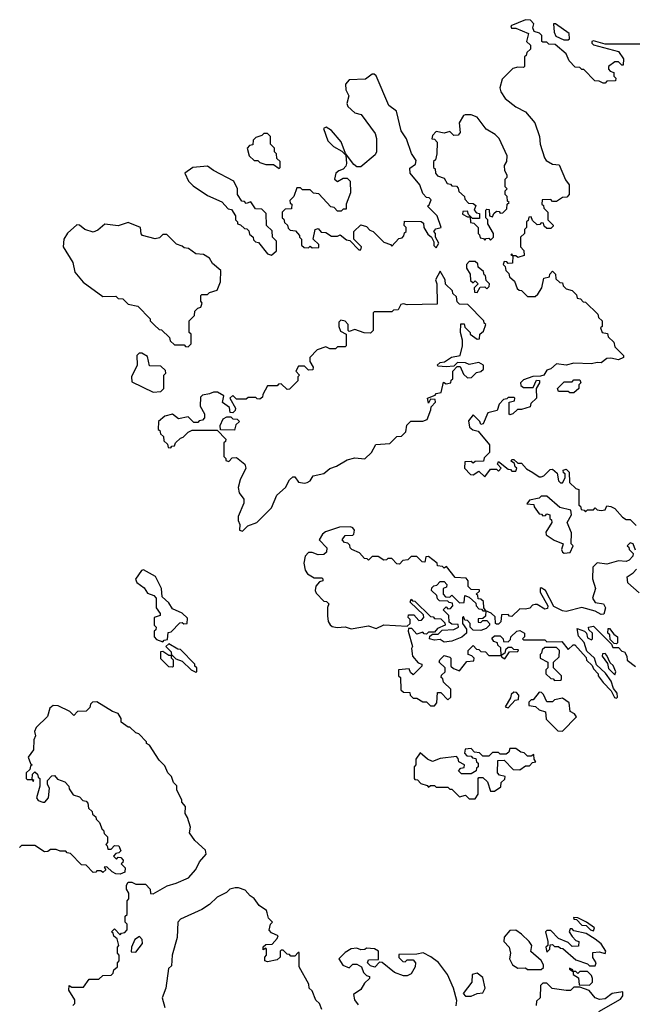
# Model space of a CAD drawing. Extents: x 2769579 to 2883812, y 684207 to 828660.
# Tile 452 of 505: x 2822556 to 2825721, y 820401 to 825477. Entities that reach past the tile are written whole.
import ezdxf

# ---------------------------------------------------------------- set-up
doc = ezdxf.new("R2010")
doc.units = 0

msp = doc.modelspace()

# ---------------------------------------------------------------- linework, layer by layer
at = {"layer": '0CON02XD'}
for points in [[(2825755, 825350.6), (2825575, 825351.2), (2825515, 825368), (2825507.5, 825365), (2825506.7, 825355), (2825515, 825346.7), (2825645, 825312.5), (2825670, 825275), (2825668.3, 825241.7), (2825661.7, 825241.7), (2825645, 825260), (2825625, 825260), (2825592.5, 825235), (2825592.5, 825222.5), (2825601.7, 825211.7), (2825620, 825205), (2825620, 825185), (2825630, 825175), (2825628.3, 825161.7), (2825585, 825160), (2825575, 825150), (2825565, 825150), (2825545, 825160), (2825521.7, 825161.7), (2825465, 825220), (2825455, 825220), (2825445, 825230), (2825421.7, 825231.7), (2825390, 825265), (2825375, 825300), (2825318.3, 825348.3), (2825285, 825350), (2825275, 825360), (2825255, 825360), (2825250, 825365), (2825250, 825395), (2825237, 825407), (2825210, 825415), (2825202.5, 825435), (2825207.5, 825455), (2825190, 825475), (2825165, 825476.7), (2825090, 825445), (2825093, 825433), (2825115, 825432.5), (2825180, 825405), (2825170, 825365), (2825190, 825345), (2825190, 825325), (2825171.7, 825308.3), (2825168.3, 825291.7), (2825160, 825285), (2825160, 825235), (2825155, 825230), (2825125, 825232.5), (2825100, 825225), (2825045, 825170), (2825032.5, 825125), (2825037.5, 825105), (2825060.7, 825070.7), (2825115, 825027.5), (2825165, 825002.5), (2825212.5, 824945), (2825236.7, 824875), (2825240, 824835), (2825262.5, 824765), (2825270.7, 824750.7), (2825305, 824732.5), (2825338.3, 824728.3), (2825371.7, 824651.7), (2825390, 824625), (2825390, 824575), (2825378.3, 824561.7), (2825355, 824560), (2825325, 824540), (2825305, 824540), (2825295, 824550), (2825251.7, 824548.3), (2825250, 824525), (2825258.3, 824518.3), (2825260, 824505), (2825280, 824485), (2825280, 824445), (2825308.3, 824418.3), (2825308.3, 824411.7), (2825295, 824400), (2825275, 824400), (2825261.7, 824411.7), (2825258.3, 824428.3), (2825245, 824430), (2825238.3, 824421.7), (2825225, 824420), (2825201.7, 824441.7), (2825195, 824460), (2825181.7, 824458.3), (2825178.3, 824441.7), (2825170, 824435), (2825170, 824405), (2825160, 824395), (2825160, 824375), (2825140, 824355), (2825140, 824305), (2825157, 824287), (2825158.3, 824261.7), (2825125, 824250), (2825115, 824260), (2825100, 824260), (2825095, 824270), (2825090, 824265), (2825100, 824260), (2825098.3, 824221.7), (2825075, 824220), (2825068.3, 824228.3), (2825055, 824230), (2825050, 824215), (2825060, 824205), (2825063, 824183), (2825078.3, 824168.3), (2825081.7, 824151.7), (2825108.3, 824128.3), (2825121.7, 824091.7), (2825131.7, 824081.7), (2825145, 824080), (2825175, 824050), (2825215, 824050), (2825228.3, 824061.7), (2825250, 824095), (2825260, 824145), (2825288.3, 824151.7), (2825290, 824165), (2825305, 824180), (2825320, 824165), (2825321.7, 824141.7), (2825341.7, 824121.7), (2825355, 824120), (2825360, 824105), (2825375, 824090), (2825405, 824080), (2825428.3, 824058.3), (2825431.7, 824041.7), (2825448.3, 824038.3), (2825461.7, 824021.7), (2825475, 824020), (2825538.3, 823958.3), (2825541.7, 823941.7), (2825560, 823925), (2825560, 823895), (2825552.5, 823887.5), (2825560, 823865), (2825588.3, 823858.3), (2825591.7, 823841.7), (2825620, 823815), (2825625, 823790), (2825670, 823745), (2825670, 823735), (2825645, 823723.3), (2825605, 823732.5), (2825585, 823730), (2825555, 823707.5), (2825535, 823710), (2825505, 823702.5), (2825415, 823706.7), (2825375, 823696.7), (2825325, 823702.5), (2825295, 823677.5), (2825275, 823670), (2825260, 823645), (2825241.7, 823638.3), (2825203, 823637), (2825155, 823620), (2825140, 823605), (2825141.7, 823591.7), (2825155, 823580), (2825205, 823580), (2825221.7, 823618.3), (2825237, 823617), (2825237.5, 823605), (2825220, 823575), (2825222.5, 823525), (2825191.7, 823498.3), (2825188.3, 823481.7), (2825145, 823467.5), (2825123, 823467), (2825100, 823445), (2825085, 823440), (2825080, 823445), (2825080, 823505), (2825108.3, 823511.7), (2825110, 823525), (2825105, 823530), (2825075, 823530), (2825068.3, 823521.7), (2825051.7, 823518.3), (2825030, 823495), (2825018.3, 823461.7), (2824970, 823450), (2824947, 823393), (2824935, 823390), (2824930, 823405), (2824895, 823440), (2824870.7, 823409.3), (2824877, 823377), (2824893, 823363), (2824920, 823355), (2824980, 823285), (2824980, 823245), (2824951.7, 823218.3), (2824948.3, 823201.7), (2824905, 823200), (2824895, 823190), (2824885, 823200), (2824851.7, 823198.3), (2824850, 823165), (2824881.7, 823131.7), (2824895, 823130), (2824925, 823150), (2824955, 823120), (2824985, 823160), (2825015, 823160), (2825025, 823150), (2825040, 823165), (2825020, 823185), (2825025, 823200), (2825075, 823160), (2825088.3, 823158.3), (2825095, 823150), (2825115, 823150), (2825120, 823165), (2825111.7, 823171.7), (2825108.3, 823188.3), (2825091.7, 823201.7), (2825095, 823210), (2825105, 823210), (2825125, 823190), (2825145, 823190), (2825170.7, 823160.7), (2825203.3, 823143.3)], [(2825385, 825372.5), (2825391.7, 825378.3), (2825390, 825405), (2825320, 825455), (2825310, 825455), (2825312.5, 825412.5), (2825321.7, 825391.7), (2825363, 825373), (2825385, 825372.5)], [(2824315, 824290), (2824320, 824305), (2824280, 824345), (2824280, 824385), (2824315, 824420), (2824345, 824410), (2824361.7, 824391.7), (2824380, 824385), (2824435, 824330), (2824468.3, 824318.3), (2824475, 824310), (2824511.7, 824348.3), (2824528.3, 824351.7), (2824538.3, 824361.7), (2824541.7, 824378.3), (2824550, 824385), (2824550, 824405), (2824540, 824415), (2824541.7, 824438.3), (2824627, 824437), (2824638.3, 824428.3), (2824640, 824405), (2824660.7, 824370.7), (2824680, 824355), (2824691.7, 824331.7), (2824693, 824313), (2824705, 824300), (2824717.5, 824325), (2824700, 824355), (2824700, 824375), (2824692.5, 824385), (2824701.7, 824398.3), (2824730, 824405), (2824710, 824465), (2824660, 824515), (2824668.3, 824521.7), (2824678.3, 824548.3), (2824668.3, 824558.3), (2824655, 824560), (2824635, 824580), (2824620, 824625), (2824570, 824685), (2824568.3, 824711.7), (2824598.3, 824731.7), (2824601.7, 824751.7), (2824577.3, 824787.3), (2824551.7, 824861.7), (2824524.1, 824904.1), (2824498.9, 825005), (2824460, 825035), (2824395, 825186.7), (2824385, 825196.7), (2824375, 825196.7), (2824340, 825170), (2824255, 825165.8), (2824236.7, 825145), (2824238.8, 825115), (2824253.3, 825085), (2824243.3, 825045), (2824249.3, 825029.3), (2824285, 824996.2), (2824318.1, 824988.1), (2824390, 824890), (2824396.7, 824865), (2824396.7, 824795), (2824389.4, 824780.6), (2824315, 824718.6), (2824295, 824717.5), (2824279.4, 824729.4), (2824237, 824787), (2824215, 824847.5), (2824165, 824906), (2824137, 824923), (2824122.5, 824915), (2824145, 824852.5), (2824175, 824823.3), (2824218.3, 824798.3), (2824238.3, 824778.3), (2824242, 824735), (2824237.7, 824722.3), (2824225, 824706.7), (2824201.7, 824698.3), (2824187.5, 824685), (2824180, 824655), (2824195, 824642.5), (2824225, 824660), (2824245, 824660), (2824260, 824645), (2824262.5, 824585), (2824240, 824525), (2824240, 824500), (2824225, 824500), (2824215, 824490), (2824195, 824490), (2824178.3, 824508.3), (2824161.7, 824511.7), (2824098.3, 824578.3), (2824071.7, 824581.7), (2824055, 824600), (2824015, 824600), (2824005, 824610), (2823985, 824610), (2823970, 824565), (2823950, 824545), (2823951.7, 824531.7), (2823960, 824525), (2823958.3, 824501.7), (2823925, 824500), (2823910, 824485), (2823910, 824455), (2823918.3, 824448.3), (2823921.7, 824431.7), (2823938.3, 824418.3), (2823941.7, 824401.7), (2823951.7, 824391.7), (2823978.3, 824388.3), (2824000, 824365), (2824000, 824355), (2824010, 824345), (2824010, 824315), (2824023, 824303), (2824045, 824300), (2824055, 824310), (2824065, 824300), (2824098.3, 824301.7), (2824098.3, 824318.3), (2824070, 824345), (2824080, 824395), (2824095, 824400), (2824111.7, 824381.7), (2824135, 824380), (2824165, 824360), (2824195, 824360), (2824208.3, 824368.3), (2824241.7, 824341.7), (2824258.3, 824338.3), (2824305, 824290), (2824315, 824290)], [(2824985, 824340), (2825000, 824355), (2825000, 824375), (2824970, 824425), (2824970, 824445), (2824960, 824455), (2824960, 824495), (2824965, 824500), (2824978.3, 824498.3), (2824980, 824465), (2824995, 824460), (2825001.7, 824478.3), (2825015, 824490), (2825028.3, 824488.3), (2825035, 824480), (2825048.3, 824481.7), (2825068.3, 824501.7), (2825070, 824525), (2825080, 824535), (2825071.7, 824541.7), (2825070, 824565), (2825060, 824575), (2825060, 824595), (2825070, 824605), (2825060, 824615), (2825060, 824655), (2825070, 824665), (2825070, 824675), (2825058.3, 824698.3), (2825056.7, 824725), (2825068.8, 824745), (2825071.2, 824775), (2825028.8, 824865), (2825008.8, 824885), (2824962.9, 824912.9), (2824915, 824973.8), (2824885, 824985.8), (2824853.9, 824986.1), (2824845, 824982.5), (2824822.5, 824945), (2824827.5, 824895), (2824818.3, 824881.7), (2824795, 824880), (2824775, 824900), (2824745, 824892.5), (2824705, 824900), (2824685, 824880), (2824681.7, 824861.7), (2824695, 824860), (2824710, 824845), (2824707.5, 824785), (2824700, 824755), (2824690, 824745), (2824690, 824715), (2824698.3, 824708.3), (2824700, 824685), (2824711.7, 824671.7), (2824745, 824660), (2824761.7, 824631.7), (2824778.3, 824628.3), (2824785, 824620), (2824808.3, 824618.3), (2824818.3, 824608.3), (2824821.7, 824591.7), (2824850, 824565), (2824851.7, 824551.7), (2824871.7, 824531.7), (2824895, 824530), (2824908.3, 824518.3), (2824900, 824495), (2824911.7, 824481.7), (2824928.3, 824478.3), (2824928.3, 824451.7), (2824891.7, 824451.7), (2824871.7, 824471.7), (2824865, 824490), (2824841.7, 824488.3), (2824840, 824475), (2824865, 824460), (2824880, 824460), (2824881.7, 824431.7), (2824898.3, 824428.3), (2824920, 824405), (2824920, 824375), (2824928.3, 824368.3), (2824931.7, 824351.7), (2824948.3, 824348.3), (2824955, 824340), (2824961.7, 824348.3), (2824975, 824350), (2824985, 824340)], [(2823895, 824710), (2823900, 824715), (2823900, 824745), (2823881.7, 824761.7), (2823880, 824785), (2823870, 824795), (2823870, 824815), (2823850, 824835), (2823850, 824875), (2823835, 824890), (2823815, 824890), (2823805, 824880), (2823775, 824870), (2823760, 824855), (2823758.3, 824831.7), (2823741.7, 824828.3), (2823730, 824815), (2823740, 824775), (2823765, 824750), (2823785, 824750), (2823795, 824740), (2823825, 824730), (2823865, 824730), (2823895, 824710)], [(2823855, 824262.5), (2823880, 824285), (2823880, 824335), (2823860, 824355), (2823858.3, 824388.3), (2823830, 824415), (2823828.3, 824478.3), (2823805, 824500), (2823771.7, 824501.7), (2823748.3, 824538.3), (2823725, 824530), (2823715, 824540), (2823701.7, 824541.7), (2823680, 824575), (2823680, 824605), (2823660, 824645), (2823555, 824700), (2823525, 824722), (2823450, 824715), (2823407.5, 824685), (2823427.5, 824645), (2823450.7, 824620.7), (2823525, 824571.2), (2823598.3, 824538.3), (2823631.7, 824501.7), (2823648.3, 824498.3), (2823670, 824465), (2823670, 824445), (2823680, 824435), (2823680, 824425), (2823695, 824420), (2823715, 824400), (2823728.3, 824398.3), (2823738.3, 824388.3), (2823741.7, 824371.7), (2823760, 824355), (2823761.7, 824341.7), (2823771.7, 824331.7), (2823788.3, 824328.3), (2823835, 824270), (2823855, 824262.5)], [(2823425, 823790), (2823440, 823805), (2823440, 823855), (2823430, 823865), (2823430, 823925), (2823458.3, 823951.7), (2823460, 823975), (2823475, 823990), (2823490, 823995), (2823497.5, 824015), (2823490, 824025), (2823490, 824055), (2823495, 824060), (2823525, 824060), (2823535, 824070), (2823575, 824082.5), (2823592, 824125), (2823594.2, 824184.2), (2823550.7, 824220.7), (2823535, 824246.7), (2823505, 824266.7), (2823465, 824270), (2823427, 824297), (2823405, 824300), (2823395, 824310), (2823365, 824320), (2823315, 824370), (2823295, 824370), (2823277, 824353), (2823255, 824346.7), (2823190, 824365), (2823183.3, 824373.3), (2823180, 824405), (2823115, 824432), (2823065, 824413.3), (2822995, 824423.3), (2822958.8, 824391.2), (2822935, 824382), (2822892.5, 824395), (2822865, 824416.7), (2822850.7, 824419.3), (2822803, 824377), (2822784, 824345), (2822780, 824305), (2822830, 824225), (2822840, 824175), (2822883.6, 824123.6), (2822985, 824050), (2823051.7, 824051.7), (2823065, 824040), (2823088.3, 824038.3), (2823115, 824010), (2823165, 824000), (2823230, 823935), (2823230, 823925), (2823251.7, 823901.7), (2823275, 823880), (2823288.3, 823878.3), (2823328.3, 823838.3), (2823331.7, 823821.7), (2823355, 823800), (2823405, 823800), (2823411.7, 823791.7), (2823425, 823790)], [(2824915, 824070), (2824931.7, 824098.3), (2824955, 824100), (2824965, 824090), (2824978.3, 824101.7), (2824980, 824115), (2824961.7, 824131.7), (2824958.3, 824158.3), (2824951.7, 824161.7), (2824948.3, 824178.3), (2824921.7, 824201.7), (2824918.3, 824218.3), (2824905, 824230), (2824875, 824230), (2824860, 824215), (2824860, 824195), (2824880, 824165), (2824881.7, 824131.7), (2824895, 824120), (2824905, 824130), (2824920, 824115), (2824900, 824095), (2824901.7, 824071.7), (2824915, 824070)], [(2823705, 822840), (2823733, 822867), (2823780, 822885), (2823855, 822960), (2823882.5, 823025), (2823926.7, 823065), (2823947.5, 823105), (2823965, 823120), (2823975, 823120), (2823995, 823093.3), (2824025, 823087.5), (2824039.3, 823090.7), (2824055, 823100), (2824070, 823125), (2824125, 823137.5), (2824156.4, 823163.6), (2824190, 823175), (2824245, 823207.5), (2824285, 823217.5), (2824337, 823213), (2824370, 823245), (2824393, 823287), (2824465, 823292.5), (2824501.7, 823328.3), (2824525, 823330), (2824547, 823353), (2824553, 823387), (2824573, 823407), (2824635, 823406.7), (2824657.5, 823415), (2824677.5, 823465), (2824678.3, 823481.7), (2824700, 823505), (2824698.3, 823518.3), (2824675, 823520), (2824665, 823500), (2824660, 823525), (2824698.3, 823541.7), (2824705, 823550), (2824730, 823555), (2824741.7, 823608.3), (2824755, 823600), (2824780, 823605), (2824781.7, 823618.3), (2824790, 823625), (2824790, 823665), (2824811.7, 823688.3), (2824828.3, 823688.3), (2824845, 823650), (2824865, 823630), (2824887, 823633), (2824911.7, 823658.3), (2824935, 823662.5), (2824947.5, 823675), (2824947.5, 823695), (2824925, 823708.8), (2824875, 823700), (2824855, 823707.5), (2824815, 823710), (2824795, 823690), (2824755, 823687.5), (2824715, 823690), (2824710, 823695), (2824725, 823710), (2824747, 823713), (2824783, 823737), (2824827.5, 823745), (2824840, 823795), (2824840, 823825), (2824830, 823865), (2824831.7, 823908.3), (2824848.3, 823908.3), (2824851.7, 823891.7), (2824880, 823865), (2824880, 823855), (2824915, 823830), (2824928.3, 823831.7), (2824930, 823855), (2824948.3, 823871.7), (2824960, 823905), (2824951.7, 823911.7), (2824950, 823925), (2824868.3, 824008.3), (2824825, 824010), (2824811.7, 824021.7), (2824808.3, 824048.3), (2824790, 824065), (2824788.3, 824078.3), (2824753, 824113), (2824750, 824135), (2824725, 824180), (2824700, 824135), (2824707.5, 824115), (2824710, 824010), (2824555, 824007.5), (2824535, 824012.5), (2824521.7, 824008.3), (2824508.3, 823981.7), (2824485, 823980), (2824475, 823970), (2824385, 823970), (2824380, 823965), (2824380, 823875), (2824365, 823860), (2824333, 823863), (2824285, 823880), (2824255, 823870), (2824250, 823875), (2824250, 823905), (2824235, 823922.5), (2824213, 823927), (2824202.5, 823917.5), (2824202.5, 823895), (2824211.7, 823871.7), (2824240, 823855), (2824240, 823795), (2824235, 823790), (2824195, 823790), (2824185, 823780), (2824155, 823780), (2824135, 823790), (2824090, 823775), (2824053.3, 823735), (2824052.5, 823715), (2824070, 823685), (2824068.3, 823671.7), (2824045, 823670), (2824025, 823690), (2823995, 823690), (2823980, 823665), (2824000, 823645), (2823990, 823635), (2823990, 823615), (2823948.3, 823571.7), (2823935, 823570), (2823905, 823600), (2823891.7, 823598.3), (2823885, 823590), (2823835, 823590), (2823810, 823545), (2823808.3, 823531.7), (2823795, 823520), (2823781.7, 823521.7), (2823775, 823530), (2823735, 823530), (2823725, 823520), (2823675, 823520), (2823655, 823540), (2823640, 823525), (2823670, 823475), (2823668.3, 823461.7), (2823655, 823450), (2823641.7, 823451.7), (2823638.3, 823478.3), (2823603, 823503), (2823608.3, 823538.3), (2823577, 823557), (2823555, 823557.5), (2823535, 823547.5), (2823498.3, 823541.7), (2823488.3, 823531.7), (2823487.5, 823485), (2823510, 823445), (2823510, 823425), (2823498.3, 823411.7), (2823481.7, 823408.3), (2823475, 823400), (2823455, 823400), (2823425, 823430), (2823375, 823420), (2823345, 823442.5), (2823305, 823432.5), (2823272.5, 823405), (2823270, 823365), (2823278.3, 823358.3), (2823281.7, 823341.7), (2823298.3, 823328.3), (2823300, 823305), (2823318.3, 823288.3), (2823321.7, 823271.7), (2823335, 823270), (2823341.7, 823278.3), (2823355, 823280), (2823360, 823295), (2823385, 823320), (2823400, 823325), (2823425, 823350), (2823445, 823360), (2823575, 823360), (2823620, 823315), (2823618.3, 823301.7), (2823610, 823295), (2823610, 823225), (2823620, 823215), (2823620, 823205), (2823635, 823200), (2823651.7, 823218.3), (2823675, 823220), (2823717.5, 823185), (2823722.5, 823165), (2823693.8, 823105), (2823683.3, 823065), (2823688.3, 823038.3), (2823712.5, 823005), (2823712.5, 822985), (2823682.5, 822915), (2823683.3, 822895), (2823692.5, 822875), (2823690, 822845), (2823705, 822840)], [(2823245, 823557.5), (2823285, 823560), (2823300, 823575), (2823300, 823645), (2823310, 823655), (2823308.3, 823668.3), (2823285, 823690), (2823225, 823692.5), (2823215, 823740), (2823187, 823757), (2823173, 823757), (2823160, 823745), (2823162.5, 823695), (2823132.5, 823635), (2823135, 823610), (2823245, 823557.5)], [(2825415, 823552.5), (2825393, 823553), (2825385, 823560), (2825335, 823560), (2825330, 823575), (2825365, 823610), (2825405, 823610), (2825415, 823620), (2825445, 823620), (2825450, 823605), (2825440, 823595), (2825440, 823575), (2825415, 823552.5)], [(2823665, 823360), (2823591.7, 823361.7), (2823590, 823385), (2823605, 823420), (2823625, 823430), (2823645, 823430), (2823655, 823420), (2823678.3, 823418.3), (2823690, 823405), (2823671.7, 823388.3), (2823665, 823360)], [(2825203.3, 823143.3), (2825235, 823120), (2825245, 823120), (2825260, 823125), (2825291.7, 823158.3), (2825305, 823160), (2825328.3, 823138.3), (2825335, 823100), (2825345, 823090), (2825355, 823090), (2825370, 823115), (2825370, 823135), (2825361.7, 823141.7), (2825360, 823155), (2825375, 823160), (2825390, 823145), (2825391.7, 823091.7), (2825425, 823060), (2825440, 823055), (2825440, 822975), (2825448.3, 822968.3), (2825451.7, 822951.7), (2825468.3, 822948.3), (2825475, 822940), (2825485, 822950), (2825515, 822950), (2825525, 822960), (2825535, 822950), (2825555, 822947.5), (2825575, 822950), (2825585, 822970), (2825605, 822967.5), (2825625, 822957.5), (2825665, 822912.5), (2825685, 822900), (2825705, 822900), (2825735, 822870)], [(2825365, 822727.5), (2825395, 822730), (2825410, 822765), (2825400, 822775), (2825401.7, 822831.7), (2825380, 822885), (2825402.5, 822925), (2825398.3, 822948.3), (2825341.7, 822961.7), (2825275, 823020), (2825245, 823020), (2825235, 823010), (2825185, 823000), (2825171.7, 822981.7), (2825208.3, 822978.3), (2825210, 822965), (2825235, 822930), (2825248.3, 822928.3), (2825255, 822920), (2825268.3, 822921.7), (2825275, 822930), (2825290, 822925), (2825290, 822905), (2825298.3, 822898.3), (2825300, 822885), (2825270, 822835), (2825271.7, 822821.7), (2825313, 822793), (2825360, 822775), (2825350, 822745), (2825355, 822732.5), (2825365, 822727.5)], [(2825731.7, 822741.7), (2825720, 822775), (2825705, 822780), (2825690, 822765), (2825698.3, 822758.3), (2825700, 822745), (2825720, 822725), (2825718.3, 822711.7), (2825699.3, 822690.7), (2825685, 822683.3), (2825645, 822686.7), (2825585, 822670), (2825535, 822677.5), (2825512.5, 822655), (2825510, 822595), (2825526.7, 822545), (2825510, 822495), (2825525, 822472.5), (2825567.5, 822465), (2825577.5, 822445), (2825568.3, 822411.7), (2825555, 822410), (2825525, 822427.5), (2825455, 822446.2), (2825375, 822426.2), (2825355, 822430), (2825311.7, 822451.7), (2825267.5, 822535), (2825245, 822547.5), (2825240, 822545), (2825240, 822525), (2825280, 822455), (2825278.3, 822441.7), (2825265, 822437.5), (2825225, 822462.5), (2825215, 822462.5), (2825201.7, 822458.3), (2825187, 822443), (2825165, 822437.5), (2825135, 822440), (2825095, 822400), (2825081.7, 822401.7), (2825075, 822410), (2825041.7, 822408.3), (2825037, 822373), (2825025, 822360), (2825015, 822360), (2825010, 822365), (2825008.3, 822398.3), (2824988.3, 822418.3), (2824960, 822430), (2824950, 822445), (2824948.3, 822478.3), (2824935, 822490), (2824921.7, 822491.7), (2824918.3, 822508.3), (2824910, 822515), (2824928.3, 822531.7), (2824928.3, 822538.3), (2824885, 822540), (2824870, 822555), (2824870, 822585), (2824858.3, 822598.3), (2824801.7, 822601.7), (2824758.3, 822658.3), (2824745, 822650), (2824737.5, 822657.5), (2824711.7, 822661.7), (2824710, 822675), (2824665, 822710), (2824651.7, 822708.3), (2824645, 822680), (2824631.7, 822681.7), (2824605, 822710), (2824575, 822710), (2824558.3, 822691.7), (2824531.7, 822688.3), (2824515, 822670), (2824501.7, 822671.7), (2824475, 822700), (2824455, 822700), (2824448.3, 822691.7), (2824435, 822690), (2824405, 822710), (2824375, 822710), (2824355, 822690), (2824348.3, 822698.3), (2824335, 822700), (2824308.3, 822728.3), (2824270, 822745), (2824260, 822755), (2824258.3, 822768.3), (2824248.3, 822778.3), (2824231.7, 822781.7), (2824220, 822795), (2824235, 822817.5), (2824275, 822820), (2824280, 822825), (2824282.5, 822845), (2824275, 822857.5), (2824263, 822863), (2824205, 822861.2), (2824134, 822836), (2824117.5, 822825), (2824100, 822795), (2824140, 822755), (2824138.3, 822731.7), (2824125, 822720), (2824095, 822717.5), (2824065, 822730), (2824045, 822730), (2824028.3, 822711.7), (2824022.5, 822675), (2824028.3, 822638.3), (2824040.7, 822620.7), (2824075, 822600), (2824115, 822600), (2824120, 822595), (2824120, 822585), (2824101.7, 822578.3), (2824083, 822557), (2824080, 822535), (2824085, 822520), (2824125, 822480), (2824138.3, 822478.3), (2824150, 822465), (2824143.3, 822446.7), (2824143.3, 822403.3), (2824147.5, 822375), (2824157, 822357), (2824168.3, 822348.3), (2824193.6, 822343.6), (2824235, 822347.5), (2824265, 822336.7), (2824355, 822352.5), (2824395, 822338.8), (2824435, 822357.5), (2824555, 822350), (2824570, 822365), (2824570, 822385), (2824560, 822395), (2824561.7, 822408.3), (2824588.3, 822408.3), (2824615, 822380), (2824628.3, 822381.7), (2824640, 822395), (2824638.3, 822408.3), (2824570, 822475), (2824575, 822490), (2824581.7, 822481.7), (2824595, 822480), (2824675, 822400), (2824688.3, 822398.3), (2824695, 822390), (2824728.3, 822388.3), (2824748.3, 822368.3), (2824750, 822355), (2824711.7, 822338.3), (2824695, 822320), (2824665, 822320), (2824655, 822310), (2824641.7, 822311.7), (2824635, 822320), (2824605, 822310), (2824578.3, 822338.3), (2824561.7, 822338.3), (2824560, 822325), (2824582.5, 822245), (2824577.5, 822235), (2824582.5, 822195), (2824611.7, 822161.7), (2824630, 822155), (2824630, 822145), (2824585, 822100), (2824571.7, 822111.7), (2824565, 822130), (2824510, 822125), (2824510, 822095), (2824520, 822085), (2824521.7, 822021.7), (2824535, 822010), (2824568.3, 822008.3), (2824570, 821995), (2824585, 821980), (2824605, 821980), (2824635, 821960), (2824655, 821960), (2824675, 821940), (2824695, 821940), (2824707.5, 821955), (2824711.7, 822008.3), (2824728.3, 822008.3), (2824765, 821970), (2824780, 821985), (2824780, 822025), (2824741.7, 822061.7), (2824738.3, 822078.3), (2824730, 822085), (2824731.7, 822098.3), (2824750, 822115), (2824750, 822135), (2824720, 822165), (2824723, 822177), (2824745, 822200), (2824775, 822190), (2824780, 822185), (2824780, 822145), (2824793, 822133), (2824825, 822120), (2824861.7, 822168.3), (2824898.3, 822171.7), (2824900, 822185), (2824888.3, 822198.3), (2824870, 822205), (2824870, 822225), (2824895, 822250), (2824911.7, 822231.7), (2824925, 822230), (2824935, 822220), (2824958.3, 822218.3), (2824975, 822200), (2825040, 822200), (2825041.7, 822191.7), (2825058.3, 822181.7), (2825081.7, 822218.3), (2825125, 822220), (2825128.3, 822228.3), (2825105, 822230), (2825095, 822240), (2825075, 822240), (2825061.7, 822228.3), (2825058.3, 822211.7), (2825040, 822200), (2825038.3, 822238.3), (2825021.7, 822251.7), (2825020, 822265), (2825001.7, 822271.7), (2824991.7, 822288.3), (2825005, 822300), (2825035, 822300), (2825050, 822285), (2825051.7, 822271.7), (2825075, 822270), (2825088.3, 822281.7), (2825090, 822295), (2825120, 822325), (2825135, 822327.5), (2825160, 822315), (2825160, 822295), (2825150, 822285), (2825155, 822280), (2825265, 822280), (2825275, 822270), (2825351.7, 822271.7), (2825385, 822230), (2825410, 822255), (2825420, 822255), (2825478.3, 822188.3), (2825480, 822175), (2825508.3, 822148.3), (2825515, 822130), (2825540, 822105), (2825540, 822095), (2825565, 822060), (2825607.5, 822017.5), (2825623.6, 821983.6), (2825635, 821980), (2825640, 821985), (2825637.5, 822005), (2825618.3, 822028.3), (2825607, 822067), (2825578.3, 822108.3), (2825531.7, 822151.7), (2825520, 822185), (2825481.7, 822221.7), (2825466.7, 822266.7), (2825438.3, 822298.3), (2825431.7, 822338.3), (2825470, 822325), (2825480, 822315), (2825485, 822290), (2825505, 822280), (2825510, 822285), (2825510, 822315), (2825491.7, 822331.7), (2825490, 822345), (2825515, 822350), (2825608.3, 822258.3), (2825615, 822240), (2825645, 822240), (2825661.7, 822221.7), (2825675, 822217.5), (2825687.5, 822195), (2825690, 822175), (2825731.7, 822141.7)], [(2823295, 822270), (2823301.7, 822278.3), (2823318.3, 822281.7), (2823321.7, 822318.3), (2823338.3, 822321.7), (2823381.7, 822368.3), (2823395, 822370), (2823402.5, 822362.5), (2823420, 822365), (2823421.7, 822391.7), (2823395, 822417.5), (2823345, 822440), (2823325, 822470), (2823291.7, 822501.7), (2823287.5, 822545), (2823256.4, 822606.4), (2823195, 822640), (2823185, 822637.5), (2823153, 822593), (2823160, 822575), (2823198.3, 822548.3), (2823215, 822520), (2823248.3, 822508.3), (2823260, 822495), (2823260, 822445), (2823280, 822415), (2823280, 822405), (2823250, 822395), (2823250, 822355), (2823260, 822345), (2823258.3, 822331.7), (2823250, 822325), (2823250, 822295), (2823261.7, 822281.7), (2823295, 822270)], [(2825751.7, 822521.7), (2825693, 822573), (2825690, 822605), (2825720, 822625), (2825737.5, 822645)], [(2824745, 822267.5), (2824725, 822282.5), (2824695, 822277.5), (2824670, 822285), (2824671.7, 822298.3), (2824685, 822310), (2824715, 822310), (2824735, 822330), (2824795, 822332.5), (2824820, 822345), (2824818.3, 822358.3), (2824785, 822360), (2824771.7, 822371.7), (2824770, 822405), (2824740, 822435), (2824755, 822450), (2824765, 822440), (2824778.3, 822441.7), (2824790, 822455), (2824788.3, 822468.3), (2824771.7, 822471.7), (2824765, 822480), (2824721.7, 822481.7), (2824711.7, 822491.7), (2824708.3, 822508.3), (2824680, 822535), (2824681.7, 822548.3), (2824691.7, 822558.3), (2824708.3, 822561.7), (2824725, 822580), (2824745, 822580), (2824760, 822565), (2824758.3, 822551.7), (2824740, 822545), (2824740, 822515), (2824751.7, 822501.7), (2824775, 822500), (2824785, 822510), (2824825, 822470), (2824848.3, 822471.7), (2824851.7, 822508.3), (2824875, 822500), (2824908.3, 822468.3), (2824910, 822455), (2824925, 822440), (2824938.3, 822438.3), (2824945, 822430), (2824960, 822430), (2824958.3, 822401.7), (2824945, 822390), (2824921.7, 822388.3), (2824921.7, 822371.7), (2824935, 822370), (2824945, 822380), (2824965, 822380), (2824980, 822365), (2824980, 822355), (2824961.7, 822338.3), (2824935, 822327.5), (2824895, 822330), (2824880, 822345), (2824880, 822365), (2824865, 822380), (2824851.7, 822381.7), (2824845, 822400), (2824840, 822395), (2824840, 822365), (2824860, 822335), (2824860, 822315), (2824837, 822293), (2824785, 822272.5), (2824745, 822267.5)], [(2825635, 822260), (2825621.7, 822261.7), (2825601.7, 822281.7), (2825600, 822305), (2825590, 822315), (2825591.7, 822338.3), (2825598.3, 822338.3), (2825620, 822310), (2825640, 822295), (2825640, 822265), (2825635, 822260)], [(2823465, 822112.5), (2823470, 822115), (2823470, 822135), (2823460, 822145), (2823460, 822155), (2823385, 822230), (2823371.7, 822231.7), (2823325, 822260), (2823310, 822245), (2823338.3, 822218.3), (2823340, 822200), (2823325, 822200), (2823295, 822220), (2823281.7, 822218.3), (2823283, 822183), (2823323, 822143), (2823345, 822140), (2823350, 822145), (2823350, 822175), (2823340, 822185), (2823340, 822200), (2823345, 822200), (2823361.7, 822181.7), (2823395, 822170), (2823440, 822125), (2823465, 822112.5)], [(2825315, 822070), (2825345, 822072.5), (2825350, 822075), (2825350, 822095), (2825310, 822135), (2825310, 822165), (2825338.3, 822191.7), (2825340, 822225), (2825325, 822240), (2825265, 822240), (2825251.7, 822228.3), (2825248.3, 822211.7), (2825240, 822205), (2825240, 822185), (2825280, 822165), (2825280, 822135), (2825270, 822125), (2825270, 822105), (2825295, 822080), (2825308.3, 822078.3), (2825315, 822070)], [(2825625, 822100), (2825630, 822115), (2825617, 822147), (2825601.7, 822161.7), (2825585, 822200), (2825575, 822210), (2825561.7, 822208.3), (2825560, 822195), (2825588.3, 822158.3), (2825593, 822133), (2825625, 822100)], [(2825075, 821930), (2825111.7, 821968.3), (2825128.3, 821971.7), (2825130, 821995), (2825118.3, 822008.3), (2825105, 822010), (2825091.7, 821998.3), (2825088.3, 821981.7), (2825060, 821935), (2825075, 821930)], [(2825355, 821810), (2825427.5, 821882.5), (2825418.3, 821898.3), (2825395, 821910), (2825390, 821955), (2825355, 821980), (2825315, 821970), (2825305, 821960), (2825275, 821960), (2825258.3, 821998.3), (2825248.3, 822008.3), (2825235, 822010), (2825205, 821970), (2825195, 821970), (2825181.7, 821958.3), (2825181.7, 821941.7), (2825217, 821937), (2825235, 821920), (2825268.3, 821908.3), (2825271.7, 821871.7), (2825331.7, 821811.7), (2825355, 821810)], [(2822830, 820395), (2822840, 820405), (2822840, 820425), (2822810, 820475), (2822811.7, 820498.3), (2822825, 820490), (2822885, 820490), (2822915, 820530), (2822965, 820530), (2822985, 820550), (2823028.3, 820551.7), (2823038.3, 820561.7), (2823041.7, 820578.3), (2823060, 820595), (2823060, 820615), (2823070, 820625), (2823070, 820655), (2823060, 820665), (2823060, 820695), (2823067.5, 820705), (2823058.3, 820738.3), (2823041.7, 820751.7), (2823038.3, 820768.3), (2823030, 820775), (2823045, 820790), (2823075, 820760), (2823081.7, 820768.3), (2823098.3, 820771.7), (2823110, 820785), (2823110, 820815), (2823100, 820825), (2823100, 820855), (2823110, 820865), (2823110, 820935), (2823120, 820945), (2823120, 820975), (2823107.5, 820995), (2823107.5, 821015), (2823115, 821030), (2823135, 821030), (2823155, 821020), (2823205, 821020), (2823230, 820995), (2823231.7, 820971.7), (2823245, 820970), (2823317.3, 821012.7), (2823364.1, 821025.9), (2823426.4, 821053.6), (2823465, 821096.7), (2823484.4, 821135.6), (2823518.6, 821175), (2823514, 821195), (2823460, 821245), (2823432.5, 821285), (2823437.5, 821315), (2823422.5, 821365), (2823410, 821385), (2823411.7, 821421.7), (2823393, 821443), (2823392.5, 821455), (2823367.5, 821505), (2823367, 821527), (2823350, 821545), (2823340, 821575), (2823320, 821595), (2823305, 821630), (2823275, 821660), (2823225, 821737.5), (2823210, 821745), (2823210, 821755), (2823170, 821795), (2823155, 821800), (2823125, 821830), (2823115, 821830), (2823080, 821855), (2823080, 821875), (2823065, 821900), (2823035, 821910), (2822955, 821960), (2822931.7, 821958.3), (2822921.7, 821948.3), (2822918.3, 821931.7), (2822898.3, 821911.7), (2822855, 821910), (2822835, 821890), (2822815, 821910), (2822755, 821940), (2822728.3, 821941.7), (2822711.7, 821928.3), (2822700, 821885), (2822641.7, 821828.3), (2822633, 821807), (2822637.5, 821785), (2822630, 821765), (2822627, 821713), (2822600, 821675), (2822611.7, 821641.7), (2822620, 821635), (2822611.7, 821628.3), (2822608.3, 821611.7), (2822590, 821595), (2822590, 821565), (2822595, 821560), (2822620, 821560), (2822625, 821550), (2822630, 821555), (2822620, 821560), (2822621.7, 821588.3), (2822635, 821600), (2822648.3, 821588.3), (2822651.7, 821571.7), (2822660, 821565), (2822660, 821525), (2822642.5, 821465), (2822651.7, 821451.7), (2822675, 821443.3), (2822686.2, 821443.8), (2822704.1, 821465.9), (2822710, 821515), (2822700, 821535), (2822700, 821555), (2822721.7, 821578.3), (2822735, 821580), (2822751.7, 821561.7), (2822788.3, 821548.3), (2822810, 821525), (2822811.7, 821511.7), (2822831.7, 821481.7), (2822865, 821470), (2822881.7, 821451.7), (2822898.3, 821448.3), (2822908.3, 821438.3), (2822911.7, 821411.7), (2822930, 821395), (2822931.7, 821381.7), (2822948.3, 821368.3), (2822950, 821355), (2822968.3, 821338.3), (2822981.7, 821301.7), (2822988.3, 821298.3), (2822991.7, 821281.7), (2823010, 821265), (2823010, 821235), (2823000, 821225), (2823008.3, 821218.3), (2823011.7, 821201.7), (2823028.3, 821201.7), (2823045, 821220), (2823068.3, 821218.3), (2823078.3, 821191.7), (2823068.3, 821181.7), (2823051.7, 821178.3), (2823040, 821165), (2823055, 821150), (2823065, 821160), (2823078.3, 821158.3), (2823090, 821145), (2823088.3, 821131.7), (2823080, 821125), (2823100, 821105), (2823098.3, 821081.7), (2823075, 821072.5), (2823053, 821073), (2823033.3, 821083.3), (2823005, 821110), (2822991.7, 821108.3), (2823000, 821095), (2822985, 821080), (2822975, 821090), (2822955, 821090), (2822948.3, 821081.7), (2822935, 821080), (2822898.3, 821118.3), (2822875, 821120), (2822818.3, 821178.3), (2822801.7, 821181.7)], [(2824905, 821460), (2824920, 821485), (2824920, 821565), (2824925, 821570), (2824945, 821570), (2824968.3, 821548.3), (2824985, 821500), (2825005, 821500), (2825038.3, 821521.7), (2825040, 821545), (2825058.3, 821561.7), (2825060, 821575), (2825031.7, 821581.7), (2825020, 821595), (2825021.7, 821658.3), (2825055, 821660), (2825101.7, 821611.7), (2825135, 821610), (2825165, 821630), (2825185, 821630), (2825201.7, 821648.3), (2825218.3, 821651.7), (2825210, 821665), (2825208.3, 821688.3), (2825195, 821680), (2825175, 821680), (2825158.3, 821698.3), (2825141.7, 821701.7), (2825115, 821720), (2825085, 821720), (2825078.3, 821701.7), (2825065, 821690), (2825035, 821690), (2825025, 821700), (2824995, 821700), (2824975, 821680), (2824945, 821680), (2824928.3, 821698.3), (2824901.7, 821701.7), (2824885, 821720), (2824853, 821717), (2824850, 821695), (2824861.7, 821681.7), (2824885, 821680), (2824891.7, 821671.7), (2824908.3, 821668.3), (2824911.7, 821651.7), (2824920, 821645), (2824920, 821625), (2824911.7, 821618.3), (2824910, 821605), (2824885, 821590), (2824835, 821590), (2824820, 821605), (2824831.7, 821618.3), (2824848.3, 821621.7), (2824850, 821635), (2824821.7, 821651.7), (2824818.3, 821668.3), (2824808.3, 821678.3), (2824725, 821667.5), (2824685, 821652.5), (2824660, 821665), (2824621.7, 821698.3), (2824600, 821665), (2824600, 821635), (2824590, 821625), (2824590, 821565), (2824595, 821560), (2824608.3, 821558.3), (2824625, 821540), (2824658.3, 821528.3), (2824665, 821520), (2824675, 821530), (2824695, 821530), (2824705, 821520), (2824765, 821520), (2824775, 821510), (2824785, 821510), (2824825, 821470), (2824855, 821480), (2824875, 821460), (2824905, 821460)], [(2822801.7, 821181.7), (2822795, 821190), (2822765, 821190), (2822745, 821200), (2822715, 821200), (2822701.7, 821188.3), (2822685, 821187.5), (2822635, 821220), (2822565, 821220), (2822555, 821210)], [(2824113.9, 820373.9), (2824102.5, 820405), (2824083, 820423), (2824065, 820470), (2824050, 820485), (2824047.5, 820505), (2823997.5, 820595), (2823998.3, 820668.3), (2823991.7, 820668.3), (2823975, 820650), (2823955, 820650), (2823948.3, 820658.3), (2823935, 820660), (2823915, 820680), (2823905, 820680), (2823900, 820675), (2823900, 820645), (2823885, 820630), (2823835, 820620), (2823820, 820625), (2823820, 820645), (2823830, 820655), (2823830, 820685), (2823825, 820690), (2823811.7, 820681.7), (2823811.7, 820698.3), (2823825, 820710), (2823858.3, 820711.7), (2823885, 820740), (2823890, 820755), (2823855, 820770), (2823843, 820783), (2823850, 820815), (2823860, 820825), (2823840, 820845), (2823833, 820873), (2823830, 820885), (2823790.7, 820910.7), (2823766.4, 820946.4), (2823745, 820960), (2823718.8, 820988.8), (2823685, 821002.5), (2823668, 821002), (2823640, 820995), (2823623, 820977), (2823575, 820953.3), (2823535, 820915.8), (2823495, 820890), (2823385, 820840), (2823371.2, 820825), (2823369.2, 820745), (2823342.5, 820655), (2823340, 820600), (2823323.8, 820585), (2823310, 820485), (2823291.2, 820435), (2823304, 820385)], [(2825515, 820780), (2825520, 820795), (2825480, 820825), (2825435, 820847.5), (2825411.7, 820848.3), (2825415, 820840), (2825428.3, 820838.3), (2825455, 820810), (2825478.3, 820808.3), (2825500, 820785), (2825515, 820780)], [(2823155, 820670), (2823190, 820715), (2823187.5, 820735), (2823175, 820750), (2823150, 820735), (2823133.3, 820695), (2823131.7, 820671.7), (2823155, 820670)], [(2825245, 820580), (2825258.3, 820591.7), (2825257.5, 820605), (2825246.4, 820626.4), (2825193, 820673), (2825197.5, 820705), (2825183.3, 820725), (2825145, 820763.3), (2825115, 820783.3), (2825085, 820782.5), (2825055, 820747.5), (2825053.3, 820725), (2825080, 820695), (2825087.5, 820665), (2825082.5, 820635), (2825097.5, 820605), (2825125, 820587.5), (2825165, 820590), (2825175, 820580), (2825245, 820580)], [(2825525, 820600), (2825530, 820615), (2825513, 820643), (2825511.7, 820668.3), (2825545, 820672.5), (2825575, 820662.5), (2825580, 820675), (2825555, 820712.5), (2825525, 820737.5), (2825477, 820767), (2825415, 820780), (2825405, 820790), (2825395, 820790), (2825390, 820775), (2825405, 820750), (2825425, 820730), (2825440, 820725), (2825438.3, 820701.7), (2825405, 820700), (2825385, 820720), (2825335, 820740), (2825295, 820782.5), (2825275, 820782.5), (2825267.5, 820775), (2825280, 820725), (2825280, 820705), (2825270, 820695), (2825275, 820670), (2825290, 820685), (2825291.7, 820708.3), (2825305, 820710), (2825315, 820700), (2825335, 820700), (2825345, 820690), (2825358.3, 820688.3), (2825425, 820630), (2825485, 820610), (2825495, 820600), (2825525, 820600)], [(2824807, 820393), (2824810.7, 820420.7), (2824793.3, 820485), (2824762.5, 820555), (2824715.9, 820615.9), (2824676.1, 820646.1), (2824636.4, 820666.4), (2824605, 820660), (2824511.7, 820658.3), (2824511.7, 820641.7), (2824531.7, 820621.7), (2824545, 820620), (2824555, 820630), (2824585, 820630), (2824597.5, 820615), (2824595.9, 820594.1), (2824575, 820557.5), (2824555, 820547.5), (2824535, 820547.5), (2824490, 820565), (2824425, 820617.5), (2824411.7, 820618.3), (2824387.5, 820592.5), (2824365, 820600), (2824350, 820615), (2824355, 820630), (2824407.5, 820632.5), (2824407.5, 820675), (2824386.4, 820686.4), (2824345, 820690), (2824337, 820683), (2824315, 820682.5), (2824295, 820690), (2824265, 820687.5), (2824235, 820667.5), (2824202.5, 820635), (2824223.6, 820603.6), (2824255, 820590), (2824275, 820607.5), (2824295, 820607.5), (2824320, 820595), (2824330, 820565), (2824345, 820550), (2824360, 820545), (2824360, 820535), (2824335, 820510), (2824315, 820477.5), (2824278.3, 820451.7), (2824283.8, 820425), (2824301.7, 820398.3)], [(2824885, 820442.5), (2824915, 820457.5), (2824945, 820460), (2824956.4, 820483.6), (2824945, 820540), (2824915, 820562.5), (2824890, 820555), (2824887.5, 820515), (2824843, 820457), (2824855, 820442.5), (2824885, 820442.5)], [(2825495, 820500), (2825510, 820515), (2825510, 820535), (2825505, 820550), (2825485, 820570), (2825445, 820570), (2825435, 820560), (2825425, 820570), (2825410, 820570), (2825408.3, 820578.3), (2825391.7, 820588.3), (2825391.7, 820581.7), (2825410, 820570), (2825410, 820555), (2825438.3, 820538.3), (2825441.7, 820501.7), (2825495, 820500)], [(2825542.5, 820365), (2825655, 820427.5), (2825666.2, 820445), (2825667.5, 820465), (2825612.7, 820457.3), (2825575, 820430), (2825546.4, 820426.4), (2825523.8, 820433.8), (2825492.5, 820472.5), (2825445, 820490), (2825415, 820490), (2825397, 820473), (2825375, 820472.5), (2825303, 820483), (2825275, 820510), (2825255, 820510), (2825241.7, 820498.3), (2825240, 820435), (2825221.7, 820418.3), (2825220, 820395)]]:
    msp.add_lwpolyline(points, dxfattribs=at)

doc.saveas('drawing.dxf')
